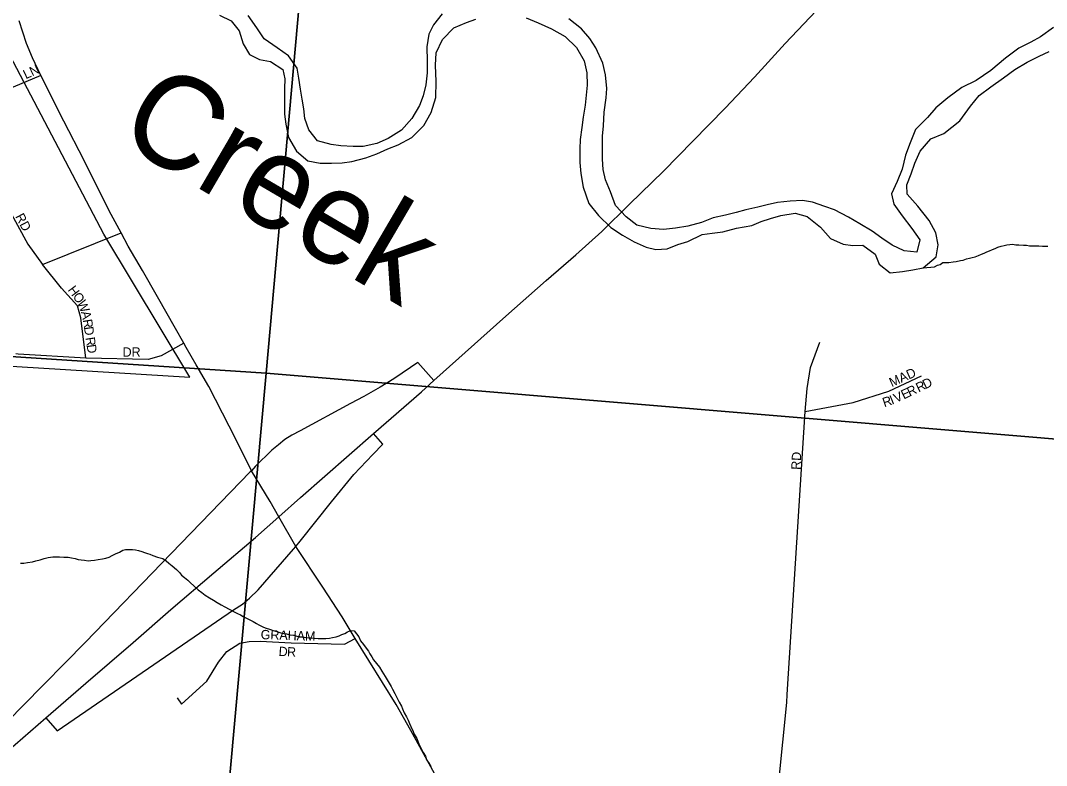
# Model space of a CAD drawing. Extents: x 1310247 to 1664935, y 284496 to 704931.
# Drawn here: x 1461538 to 1467039, y 565767 to 569759 of the extents above; entities that cross this region are included whole.
import ezdxf

# ---------------------------------------------------------------- set-up
doc = ezdxf.new("R2010")
doc.units = 0
for name, color, linetype in [('GM_P_State_Location', 7, 'Continuous'), ('GM_X_Corporation_Text', 7, 'Continuous'), ('GM_X_County', 7, 'Continuous'), ('GM_X_Interstate_Shield', 7, 'Continuous'), ('GM_X_Major_Lake_Text', 7, 'Continuous'), ('GM_X_Minor_Lake_Text', 7, 'Continuous'), ('GM_X_Minor_River_Text', 7, 'Continuous'), ('GM_X_Rail_Line', 7, 'Continuous'), ('GM_X_State_Location', 7, 'Continuous'), ('GM_X_State_Shield', 7, 'Continuous'), ('GM_X_US_Route', 7, 'Continuous')]:
    doc.layers.add(name, color=color, linetype=linetype)

msp = doc.modelspace()

# ---------------------------------------------------------------- linework, layer by layer
at = {"layer": 'GM_X_Corporation_Text'}
for points in [[(1465649.2, 566146.4), (1465744.5, 567663.7), (1465756.3, 567787.7), (1465772.7, 567899.7), (1465823.6, 568035.1)], [(1465744.5, 567663.7), (1466003.1, 567712.5), (1466192.8, 567772.8), (1466369, 567855.6)], [(1462378.7, 566129.5), (1462400.6, 566094.6), (1462537.6, 566218.1), (1462599, 566320.2), (1462645, 566378.1), (1462713.5, 566422.4), (1462764.9, 566431.8), (1462823.4, 566433.6), (1462989.9, 566424.2), (1463274.7, 566416.6), (1463333.1, 566448.1)], [(1465374.3, 564491.5), (1465423.3, 564664), (1465496.6, 564871.9), (1465540.3, 565041.9), (1465646.6, 566105), (1465649.2, 566146.4)]]:
    msp.add_lwpolyline(points, dxfattribs=at)
at = {"layer": 'GM_X_County'}
for points in [[(1463336.5, 573238.1), (1462854.6, 567868.4), (1457316.5, 568229.5), (1457626.2, 571497), (1457772.1, 571794), (1457836.6, 572116.7), (1457896.8, 572227.5), (1458060.1, 572290.2), (1458199.5, 572363.4), (1458377.9, 572485.8), (1458570.9, 572635.9), (1458758, 572790.1), (1458929.4, 572956.7), (1459113.2, 573149), (1459186.8, 573229.5), (1459261, 573337.9), (1459318.8, 573430.8), (1459361.5, 573463.9)], [(1468903.1, 572708.2), (1468398.6, 567407), (1462854.6, 567868.4), (1463336.5, 573238.1)], [(1462854.6, 567868.4), (1462373.8, 562548.6), (1456814.9, 562870.2), (1457316.5, 568229.5)], [(1468398.6, 567407), (1467880, 561994.1), (1462373.8, 562548.6), (1462854.6, 567868.4)]]:
    msp.add_lwpolyline(points, close=True, dxfattribs=at)
at = {"layer": 'GM_X_Interstate_Shield'}
for points in [[(1462426.8, 568006.2), (1462413.3, 568029.4), (1462369.6, 568109.2), (1462273.1, 568277.8), (1462192, 568419.3), (1462114.8, 568549.3), (1462078.8, 568621.3), (1462014.4, 568738.4), (1461878.7, 569008.7), (1461769.9, 569219), (1461647, 569464.8), (1461602.7, 569559.7), (1461571.1, 569636.3), (1461530.6, 569756.6)], [(1462480.2, 567913.8), (1462426.8, 568006.2)], [(1462656.1, 567584.3), (1462547.1, 567797.8), (1462480.2, 567913.8)], [(1462753.1, 567394.1), (1462656.1, 567584.3)], [(1463014.4, 566939.7), (1462923.2, 567099.8), (1462876.4, 567181.7), (1462777.3, 567346.6), (1462753.1, 567394.1)], [(1463159, 566721.6), (1463014.4, 566939.7)], [(1464473.3, 564459.9), (1464275.9, 564798.1), (1464032, 565216.8), (1463828.8, 565589.4), (1463758.6, 565722.9), (1463630.4, 565954.3), (1463552.4, 566093.7), (1463333.1, 566448.1), (1463263.6, 566563.8), (1463159, 566721.6)]]:
    msp.add_lwpolyline(points, dxfattribs=at)
at = {"layer": 'GM_X_Major_Lake_Text'}
msp.add_lwpolyline([(1460328.1, 567978), (1462446, 567847.6), (1461984.2, 568613.4), (1461463.9, 569607.1)], dxfattribs=at)
at = {"layer": 'GM_X_Minor_River_Text'}
for points in [[(1462605, 569787.7), (1462668.3, 569758), (1462710.9, 569702.8), (1462731.2, 569634), (1462765.7, 569577), (1462819.1, 569549.6), (1462878.9, 569540), (1462943.8, 569496.3), (1462954.5, 569445.9), (1462953.2, 569393.8), (1462953.3, 569323.5), (1462953.6, 569257.4), (1462960.2, 569203), (1462974.4, 569132.5), (1463018.5, 569059.2), (1463079.3, 569007.5), (1463145, 568993.8), (1463205.1, 568994.3), (1463263.2, 568996.8), (1463315.4, 569003.5), (1463390, 569023.7), (1463448.6, 569044.3), (1463507.4, 569070.9), (1463562.1, 569093.5), (1463637.1, 569131.8), (1463700.9, 569196.3), (1463740.7, 569265.5), (1463764.9, 569347.1), (1463767.1, 569431.3), (1463763.4, 569519.7), (1463767.1, 569585.8), (1463801, 569657.1), (1463860.7, 569719.8), (1463929.5, 569748.1), (1463980, 569766.9)], [(1463798.6, 569795.6), (1463753, 569736.5), (1463727.6, 569685), (1463715.8, 569617.1), (1463717.9, 569540.9), (1463718.2, 569478.7), (1463710.6, 569414.7), (1463697, 569354.9), (1463677.6, 569303.2), (1463635.8, 569234.1), (1463580.1, 569171.3), (1463508.9, 569127), (1463448.1, 569100.4), (1463375.6, 569084.2), (1463321.5, 569083.6), (1463255.5, 569087.3), (1463203.7, 569094.6), (1463130.1, 569114.5), (1463083.6, 569173.8), (1463063.2, 569234.5), (1463056.5, 569284.8), (1463047.8, 569337.2), (1463039.2, 569391.6), (1463030.7, 569449.9), (1463022.1, 569504.3), (1462975.8, 569569.7), (1462914.8, 569613.3), (1462844, 569661.3), (1462805.5, 569720.4), (1462759.2, 569785.8)], [(1464248.5, 569774.1), (1464313.9, 569746.4), (1464385.1, 569714.5), (1464458.1, 569672.6), (1464518.7, 569614.9), (1464560.9, 569543.6), (1464575.2, 569479.1), (1464575.5, 569412.9), (1464570.1, 569358.8), (1464564.7, 569304.8), (1464555, 569240.9), (1464547.5, 569184.9), (1464537.9, 569121), (1464536.5, 569070.9), (1464536.7, 568998.7), (1464543.1, 568938.3), (1464555.2, 568865.8), (1464585, 568778.8), (1464637.4, 568713.3), (1464703.8, 568649.5), (1464764.8, 568607.8), (1464827.9, 568572.1), (1464893.2, 568544.4), (1464945, 568531.1), (1465005.1, 568535.6), (1465061.8, 568558.2), (1465116.3, 568574.9), (1465193.4, 568613), (1465245.6, 568619.7), (1465303.8, 568626.3), (1465376.4, 568646.5), (1465458.9, 568660.5), (1465509.5, 568681.2), (1465560, 568698), (1465614.5, 568714.7), (1465690.9, 568726.8), (1465756.5, 568709.1), (1465827.1, 568651.2), (1465881.6, 568591.6), (1465948.8, 568559.8), (1466000.7, 568552.5), (1466054.8, 568555.1), (1466119.6, 568507.4), (1466142.2, 568452.7), (1466201.1, 568407), (1466267.4, 568413.4), (1466321.7, 568422), (1466378, 568432.7), (1466447.6, 568493), (1466457.3, 568557), (1466445, 568621.5), (1466410.6, 568686.5), (1466348.6, 568764.3), (1466292.2, 568827.9), (1466289.5, 568878.1), (1466313.1, 568937.7), (1466332.6, 568995.3), (1466362.3, 569058.8), (1466418.1, 569125.5)], [(1464663.9, 569194), (1464667.8, 569268.1), (1464677.8, 569344.1), (1464681.1, 569394.1), (1464675, 569468.5), (1464660.7, 569531), (1464622.7, 569612.2), (1464590, 569663.2), (1464545.3, 569714.5), (1464478.6, 569768.3)], [(1467076.3, 569720.6), (1467006.9, 569672.3), (1466954.1, 569643.5), (1466891.2, 569611), (1466819.7, 569556.7), (1466739.9, 569490.5), (1466662.5, 569438.3), (1466585.4, 569400.1), (1466509.9, 569343.8), (1466446.4, 569291.3), (1466401, 569238.3), (1466337.3, 569175.7), (1466307.4, 569104.3), (1466283.6, 569036.7), (1466265.7, 568962.9), (1466237.9, 568895.5), (1466208.1, 568830), (1466220.7, 568775.6), (1466265.1, 568712.3), (1466317.4, 568644.8), (1466359.9, 568583.5), (1466344.2, 568517.7), (1466276.3, 568525.5), (1466211, 568555.2), (1466155.9, 568592.7), (1466104.8, 568630.1), (1466037.8, 568669.9), (1465976.6, 568705.5), (1465901.6, 568743.5), (1465850, 568762.9), (1465784.5, 568784.6), (1465730.7, 568794), (1465664.5, 568791.6), (1465596.2, 568783.3), (1465541.9, 568770.7), (1465491.5, 568757.9), (1465427, 568743.5), (1465374.6, 568730.8), (1465318.2, 568716.2), (1465251.7, 568701.8), (1465189, 568677.3), (1465116.4, 568657.1), (1465050.1, 568646.7), (1464985.8, 568638.3), (1464917.9, 568644.1), (1464842.3, 568662), (1464785.4, 568707.6), (1464728.9, 568767.2), (1464700.7, 568840.1), (1464674.4, 568904.9), (1464661.8, 568961.4), (1464659.2, 569015.6), (1464658.9, 569077.8), (1464658.5, 569140), (1464663.9, 569194)], [(1466418.1, 569125.5), (1466488.9, 569153.8), (1466574.8, 569221.9), (1466630.9, 569300.7), (1466678.4, 569357.6), (1466739.7, 569404.2), (1466809, 569452.6), (1466868.2, 569497.2), (1466935.3, 569535.7), (1467000.2, 569568.1), (1467052.9, 569592.9)], [(1466378, 568432.7), (1466438.6, 568439.6), (1466453.9, 568447.3), (1466469.2, 568451.1), (1466483.8, 568461.6), (1466497.8, 568461.3), (1466515.9, 568462.9), (1466538, 568466.4), (1466554.1, 568468.1), (1466578.2, 568473.6), (1466592.3, 568475.3), (1466610.4, 568480.9), (1466626.5, 568484.6), (1466640.6, 568488.3), (1466656.7, 568492), (1466674.9, 568499.6), (1466691.1, 568507.3), (1466705.2, 568513), (1466719.4, 568518.7), (1466733.5, 568524.4), (1466749.7, 568532.1), (1466763.9, 568537.8), (1466778, 568543.5), (1466796.2, 568549.1), (1466812.3, 568552.8), (1466826.3, 568556.5), (1466842.4, 568558.2), (1466856.5, 568559.8), (1466874.4, 568557.4), (1466890.4, 568557.1), (1466916.4, 568554.5), (1466932.4, 568554.2), (1466948.4, 568551.8), (1466966.4, 568551.4), (1466984.4, 568551), (1466998.5, 568550.7), (1467016.5, 568550.3), (1467030.5, 568550), (1467046.5, 568549.7)], [(1461538.2, 566851.8), (1461556.3, 566851.4), (1461576.4, 566854.9), (1461602.5, 566858.4), (1461620.6, 566864), (1461642.8, 566869.5), (1461664.9, 566875.1), (1461687.1, 566880.6), (1461711.2, 566884.1), (1461733.2, 566885.6), (1461747.2, 566885.3), (1461771.2, 566882.8), (1461793.2, 566882.3), (1461811.2, 566879.9), (1461831.1, 566875.5), (1461847.1, 566871.1), (1461863, 566868.7), (1461881, 566866.3), (1461901, 566863.9), (1461915, 566865.6), (1461935.1, 566867.2), (1461955.2, 566870.8), (1461977.3, 566874.3), (1461995.4, 566877.9), (1462013.6, 566883.5), (1462029.8, 566891.2), (1462048, 566900.8), (1462068.2, 566910.4), (1462086.5, 566920.1), (1462100.6, 566923.8), (1462114.6, 566923.5), (1462138.6, 566924.9), (1462154.6, 566922.6), (1462170.5, 566918.2), (1462188.5, 566913.8), (1462202.3, 566907.5), (1462218.3, 566903.1), (1462232.2, 566898.8), (1462248.1, 566892.5), (1462271.9, 566883.9), (1462287.8, 566879.5), (1462301.8, 566875.2), (1462319.5, 566862.8), (1462333.3, 566850.5), (1462351, 566836), (1462374.6, 566817.5), (1462390.3, 566801.1), (1462402, 566786.8), (1462417.7, 566774.4), (1462435.5, 566759.9), (1462449.2, 566745.6), (1462466.8, 566729.2), (1462490.4, 566708.6), (1462510.1, 566694.1), (1462527.8, 566679.7), (1462551.6, 566665.1), (1462573.3, 566652.6), (1462593.1, 566640.1), (1462614.8, 566627.6), (1462634.6, 566617.2), (1462656.4, 566604.7), (1462680.1, 566592.1), (1462701.9, 566581.6), (1462717.8, 566573.2), (1462731.6, 566564.9), (1462745.5, 566558.6), (1462763.3, 566548.2), (1462785.1, 566537.6), (1462802.9, 566527.2), (1462816.8, 566520.9)], [(1462816.8, 566520.9), (1462836.6, 566510.4), (1462850.5, 566504.1), (1462878.3, 566495.5), (1462892.2, 566489.2), (1462912.1, 566484.7), (1462934, 566478.2), (1462949.9, 566473.8), (1462963.9, 566471.5), (1462981.8, 566467.1), (1463001.8, 566464.7), (1463019.7, 566460.3), (1463035.7, 566457.9), (1463049.7, 566455.6), (1463067.6, 566453.2), (1463083.6, 566450.9), (1463097.6, 566450.6), (1463113.6, 566448.2), (1463133.6, 566447.8), (1463153.6, 566447.3), (1463175.7, 566446.9), (1463195.7, 566448.4), (1463211.8, 566452.1), (1463229.9, 566455.7), (1463246.1, 566461.4), (1463260.3, 566469.1), (1463276.4, 566474.8), (1463290.6, 566482.5), (1463308.8, 566490.1), (1463326.7, 566487.7), (1463340.4, 566471.4), (1463352.1, 566457), (1463361.6, 566434.8), (1463377.2, 566414.4), (1463390.8, 566396), (1463404.5, 566379.7), (1463410.2, 566365.5), (1463421.9, 566349.2), (1463431.5, 566332.9), (1463447.1, 566312.5), (1463462.7, 566294.1), (1463476.3, 566271.8), (1463484, 566257.5), (1463493.7, 566243.3), (1463509.1, 566216.9), (1463524.6, 566190.5), (1463532.3, 566176.2), (1463545.7, 566151.9), (1463557.2, 566127.5), (1463568.8, 566105.2), (1463580.3, 566084.9), (1463586, 566070.7), (1463595.6, 566048.5), (1463607.1, 566028.1), (1463616.7, 566009.9), (1463624.4, 565991.7), (1463630, 565975.5), (1463643.5, 565949.1), (1463649.2, 565934.9), (1463662.7, 565910.6), (1463668.4, 565896.4), (1463674.1, 565882.2), (1463685.5, 565857.9), (1463697.1, 565835.6), (1463708.7, 565817.3), (1463714.3, 565797.1), (1463726, 565782.8), (1463737.5, 565760.5)]]:
    msp.add_lwpolyline(points, dxfattribs=at)
at = {"layer": 'GM_X_State_Location'}
for points in [[(1461647, 569464.8), (1461348.5, 569339.3)], [(1461348.5, 569339.3), (1461322.8, 569313), (1461307.1, 569266.9), (1461311.8, 569163.1), (1461329.9, 569039.5), (1461351.7, 568981), (1461467.5, 568764.2), (1461576.9, 568559.6), (1461656.7, 568451.5)], [(1461888.3, 567949.7), (1461861.3, 568165.8), (1461844.6, 568230.2), (1461758.4, 568325.4), (1461656.7, 568451.5), (1462078.8, 568621.3)], [(1462413.3, 568029.4), (1462292.4, 567961.2), (1462222.9, 567943.2), (1461888.3, 567949.7), (1461525.5, 567971.5), (1461513, 567972.3)]]:
    msp.add_lwpolyline(points, dxfattribs=at)
at = {"layer": 'GM_X_State_Shield'}
msp.add_lwpolyline([(1461468.8, 565844.2), (1461673.7, 566021.7), (1461889, 566208.5), (1462141.8, 566425.7), (1462343.7, 566601.8), (1462574.1, 566799.3), (1462798.3, 566989), (1462923.2, 567099.8), (1463039, 567202.4), (1463430.8, 567546.6), (1463687.5, 567769.9), (1463754.6, 567829.4), (1464140.4, 568175.3), (1464356.6, 568365.1), (1464515.7, 568504.1), (1464654.4, 568627.4), (1464803.6, 568774.6), (1464985.5, 568951.2), (1465143, 569112.2), (1465316.9, 569289), (1465472.6, 569456), (1465638.5, 569635), (1465837.1, 569847.3)], dxfattribs=at)
at = {"layer": 'GM_X_US_Route'}
for points in [[(1463754.6, 567829.4), (1463668.7, 567926.4), (1463629.8, 567899), (1463539.3, 567839.2), (1463466.7, 567794.3), (1463378.8, 567743.8), (1463308.3, 567706), (1463037.1, 567560.7), (1462992.9, 567537.3), (1462955.9, 567512.8), (1462920.9, 567484.6), (1462886.2, 567455.6), (1462798.8, 567370.8), (1462777.3, 567346.6)], [(1463014.4, 566939.7), (1463037.3, 566969.2), (1463205.5, 567179.1), (1463325.4, 567325.4), (1463426.8, 567433.6), (1463481, 567489.4), (1463430.8, 567546.6)], [(1462777.3, 567346.6), (1462769.6, 567340.3), (1462346.3, 566902.1), (1461886.9, 566427.7), (1461552.6, 566087.5), (1461396.1, 565928.3), (1461468.8, 565844.2)], [(1461673.7, 566021.7), (1461734.4, 565951.9), (1462679.9, 566600), (1462728.4, 566631.7), (1462765.4, 566664.2), (1462811.8, 566707.7), (1463001.8, 566926.4), (1463014.4, 566939.7)]]:
    msp.add_lwpolyline(points, dxfattribs=at)

# ---------------------------------------------------------------- texts
at = {"layer": 'GM_P_State_Location'}
for s, rotation, p in [('LN', 25.1863, (1461567.1, 569443.6)), ('RD', 297.8861, (1461508.8, 568709.2)), ('H', 306.5464, (1461789.5, 568314.8)), ('O', 306.5289, (1461815.7, 568279.5)), ('W', 293.3752, (1461840.4, 568246.8)), ('A', 282.6687, (1461862.3, 568196.6)), ('R', 279.2467, (1461871.8, 568154.5)), ('D', 278.4702, (1461878.1, 568115.6)), ('R', 278.4881, (1461886.5, 568059)), ('D', 278.4669, (1461892.4, 568019.8)), ('DR', 0, (1462085.8, 567957.4))]:
    msp.add_text(s, height=50, rotation=rotation, dxfattribs=at).set_placement(p)
at = {"layer": 'GM_X_Minor_Lake_Text'}
msp.add_text('Creek', height=500.06, rotation=329.6439, dxfattribs=at).set_placement((1462041.5, 569124))
at = {"layer": 'GM_X_Rail_Line'}
for s, rotation, p in [('MAD', 24.144, (1466209.2, 567793.8)), ('R', 25.6095, (1466353, 567765.7)), ('D', 25.5874, (1466388.7, 567782.8)), ('I', 22.161, (1466210.1, 567700.2)), ('V', 24.2024, (1466232.2, 567709.2)), ('E', 25.3986, (1466273.4, 567727.7)), ('R', 25.5761, (1466305.3, 567742.9)), ('R', 18.3351, (1466169.1, 567686.5)), ('RD', 86.9884, (1465719.7, 567350.1)), ('GRAHAM', 358.1759, (1462825.3, 566443.9)), ('D', 356.106, (1462920.9, 566354.5)), ('R', 357.9024, (1462966.5, 566351.4))]:
    msp.add_text(s, height=50, rotation=rotation, dxfattribs=at).set_placement(p)

doc.saveas('drawing.dxf')
